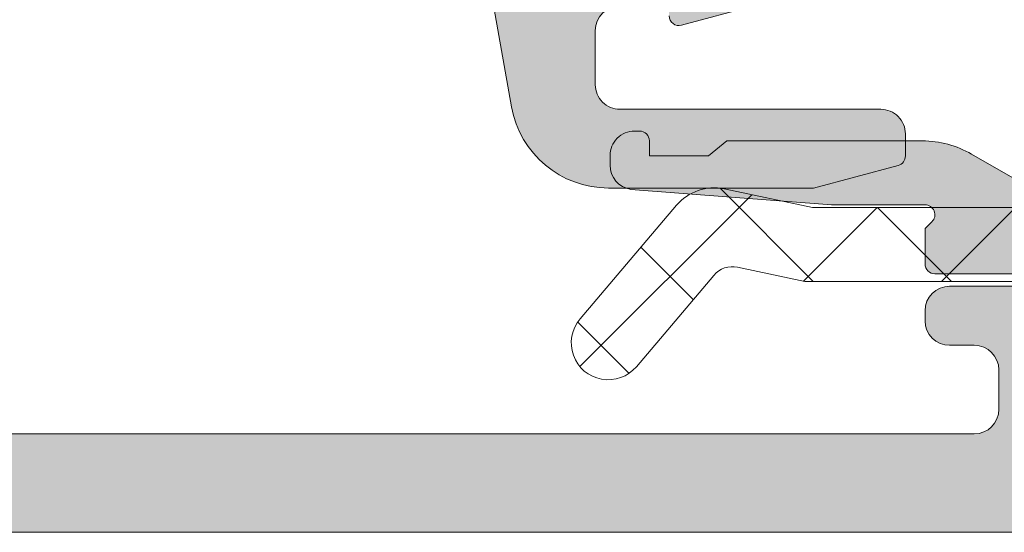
# Model space of a CAD drawing. Header units: millimetres. Extents: x 144573 to 336993, y 74252 to 247042.
# Tile 456 of 656: x 210364 to 210384, y 174627 to 174638. Entities that reach past the tile are written whole.
import ezdxf

# ---------------------------------------------------------------- set-up
doc = ezdxf.new("R2010")
doc.units = ezdxf.units.MM
doc.layers.add('FASÁDA DETAILNÍ', color=255, linetype='Continuous', lineweight=0)
doc.layers.add('NOVA', color=255, linetype='Continuous', lineweight=0)

# ---------------------------------------------------------------- blocks, each defined once
blk = doc.blocks.new('A$C69D17D4D')
at = {"layer": 'FASÁDA DETAILNÍ'}
h = blk.add_hatch(color=256, dxfattribs=at)
edge = h.paths.add_edge_path(flags=16)
edge.add_line((-12770.69997693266, 1268.678154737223), (-12770.69997693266, 1272.877904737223))
edge.add_ellipse((-12770.19997730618, 1272.87790511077), major_axis=(-0.4999996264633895, 0), ratio=1, start_angle=-90.00004280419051, end_angle=4.28042947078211e-05, ccw=False)
edge.add_line((-12770.19997693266, 1273.377904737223), (-12765.79995293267, 1273.377904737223))
edge.add_ellipse((-12765.79995255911, 1272.87790511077), major_axis=(-0.49999962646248, 0), ratio=1, start_angle=179.9999571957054, end_angle=270.0000428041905, ccw=False)
edge.add_line((-12765.29995293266, 1272.877904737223), (-12765.29995293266, 1268.678155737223))
edge.add_ellipse((-12765.79995341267, 1268.67815621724), major_axis=(-0.5000004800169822, 0), ratio=1, start_angle=90.00005500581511, end_angle=179.9999449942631, ccw=False)
edge.add_line((-12765.79995293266, 1268.178155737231), (-12770.19997693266, 1268.17815473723))
edge.add_ellipse((-12770.19997730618, 1268.678154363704), major_axis=(-0.49999962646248, 0), ratio=1, start_angle=-4.280429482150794e-05, end_angle=90.00004280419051, ccw=False)
edge = h.paths.add_edge_path()
edge.add_line((-12772.69835793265, 1271.591558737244), (-12771.49859793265, 1264.828558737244))
edge.add_arc((-12769.52934630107, 1265.177903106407), 1.999998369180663, 190.0595901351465, 270.0000392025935)
edge.add_line((-12769.52934493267, 1263.17790473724), (-12765.36437193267, 1263.17790473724))
edge.add_line((-12765.36437193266, 1263.17790473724), (-12763.64658293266, 1263.63818573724))
edge.add_arc((-12763.69834685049, 1263.831370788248), 0.1999999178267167, 285.0000385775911, 359.9999853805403)
edge.add_line((-12763.49834693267, 1263.831370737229), (-12763.49834693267, 1264.277904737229))
edge.add_arc((-12763.99834655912, 1264.277905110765), 0.4999996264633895, 359.9999571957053, 450.0000428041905)
edge.add_line((-12763.99834693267, 1264.777904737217), (-12769.29834693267, 1264.777904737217))
edge.add_arc((-12769.2983473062, 1265.277904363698), 0.49999962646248, 179.9999571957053, 270.00004280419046, ccw=False)
edge.add_line((-12769.79834693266, 1265.277904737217), (-12769.79834693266, 1266.378154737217))
edge.add_arc((-12769.29834645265, 1266.378154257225), 0.5000004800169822, 90.00005500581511, 179.9999449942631, ccw=False)
edge.add_line((-12769.29834693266, 1266.878154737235), (-12768.29834693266, 1266.878154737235))
edge.add_line((-12768.29834693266, 1266.878154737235), (-12768.29834693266, 1266.678154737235))
edge.add_arc((-12768.09834679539, 1266.678155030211), 0.2000001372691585, 180.0000839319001, 285.00000539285)
edge.add_line((-12768.04658293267, 1266.484969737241), (-12766.57919493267, 1266.878155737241))
edge.add_line((-12766.57919493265, 1266.878155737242), (-12764.49834693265, 1266.878155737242))
edge.add_arc((-12764.49834789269, 1267.878156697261), 1.0000009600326, 270.0000550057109, 359.999944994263)
edge.add_line((-12763.49834693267, 1267.878155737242), (-12763.49834693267, 1278.777657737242))
edge.add_arc((-12763.89834726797, 1278.777657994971), 0.400000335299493, 359.9999630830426, 479.9999168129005)
edge.add_line((-12764.09834693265, 1279.124068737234), (-12764.96119493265, 1278.625902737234))
edge.add_line((-12764.96119493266, 1278.625902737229), (-12766.45335593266, 1278.198032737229))
edge.add_arc((-12766.37066455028, 1277.9096539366), 0.3000003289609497, 106.0000168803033, 210.1792412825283)
edge.add_line((-12766.63000193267, 1277.758841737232), (-12765.19826693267, 1275.293230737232))
edge.add_line((-12765.19826693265, 1275.293230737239), (-12765.19826693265, 1274.872811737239))
edge.add_arc((-12765.38983521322, 1274.869319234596), 0.1916001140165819, -92.52222189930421, 1.044450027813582, ccw=False)
edge.add_line((-12765.39826693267, 1274.67790473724), (-12771.88770593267, 1274.67790473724))
edge.add_arc((-12771.9059436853, 1274.877071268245), 0.1999998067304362, 155.8590518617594, 275.2320045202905, ccw=False)
edge.add_line((-12772.08845193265, 1274.958867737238), (-12771.02013093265, 1277.342552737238))
edge.add_arc((-12771.20263953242, 1277.424349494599), 0.2000002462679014, 335.8590177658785, 428.0262022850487)
edge.add_line((-12771.12780293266, 1277.609820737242), (-12773.15103093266, 1278.426180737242))
edge.add_arc((-12773.3007040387, 1278.055238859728), 0.3999998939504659, 68.02618212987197, 180.000017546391)
edge.add_line((-12773.70070393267, 1278.05523873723), (-12773.70070493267, 1275.99109173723))
edge.add_arc((-12773.40070529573, 1275.991090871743), 0.2999996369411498, 179.9998347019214, 232.0950865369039)
edge.add_arc((-12773.76931584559, 1275.517671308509), 0.300000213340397, -15.999862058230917, 52.095347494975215, ccw=False)
edge.add_line((-12773.48093693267, 1275.43498073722), (-12773.69825893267, 1274.67709173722))
edge.add_arc((-12772.09825988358, 1274.67709129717), 1.599999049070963, 179.9999842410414, 238.4076055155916)
edge.add_arc((-12773.19839190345, 1272.888319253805), 0.4999999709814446, 0.001545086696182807, 58.407664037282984, ccw=False)
edge.add_line((-12772.69839193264, 1272.888332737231), (-12772.69835793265, 1271.591558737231))
h = blk.add_hatch(color=256, dxfattribs=at)
edge = h.paths.add_edge_path()
edge.add_arc((-12753.5001882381, 1256.682007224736), 0.5000674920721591, 270.007732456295, 359.9922675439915)
edge.add_line((-12753.00012075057, 1256.681939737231), (-12753.00012075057, 1260.68193973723))
edge.add_arc((-12753.5001882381, 1260.681872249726), 0.5000674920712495, 0.007732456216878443, 89.99226754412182)
edge.add_line((-12753.5001207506, 1261.181939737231), (-12754.80016957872, 1261.181939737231))
edge.add_arc((-12754.80013267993, 1260.681902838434), 0.5000369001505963, 90.00422797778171, 179.9957720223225)
edge.add_line((-12755.3001695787, 1260.681939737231), (-12755.3001695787, 1260.181939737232))
edge.add_line((-12755.3001695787, 1260.181939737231), (-12754.3001695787, 1260.181939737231))
edge.add_line((-12754.3001695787, 1260.181939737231), (-12754.3001695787, 1258.681939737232))
edge.add_arc((-12755.30013260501, 1258.68190276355), 0.9999630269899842, -90.00211851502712, 0.002118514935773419, ccw=False)
edge.add_line((-12755.30016957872, 1257.681939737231), (-12759.30016957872, 1257.681939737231))
edge.add_arc((-12759.30009270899, 1258.682016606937), 1.00007687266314, 180.0044039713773, 269.9955960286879, ccw=False)
edge.add_line((-12760.3001695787, 1258.681939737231), (-12760.3001695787, 1260.181939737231))
edge.add_line((-12760.3001695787, 1260.181939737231), (-12759.3001695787, 1260.181939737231))
edge.add_line((-12759.3001695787, 1260.181939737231), (-12759.3001695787, 1260.681939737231))
edge.add_arc((-12759.8001121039, 1260.681997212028), 0.499942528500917, 359.9934131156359, 450.0065868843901)
edge.add_line((-12759.8001695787, 1261.181939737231), (-12762.60015737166, 1261.181939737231))
edge.add_arc((-12762.60015737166, 1260.681939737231), 0.5000000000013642, 90, 179.9999999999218)
edge.add_line((-12763.10015737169, 1260.681939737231), (-12763.10015737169, 1260.481939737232))
edge.add_arc((-12762.60015737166, 1260.481939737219), 0.5, 180, 270)
edge.add_line((-12762.60015737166, 1259.981939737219), (-12762.10015737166, 1259.981939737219))
edge.add_arc((-12762.10019247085, 1259.481904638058), 0.5000351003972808, 0.0040217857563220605, 89.99597821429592, ccw=False)
edge.add_line((-12761.60015737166, 1259.481939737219), (-12761.60015737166, 1258.681936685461))
edge.add_arc((-12762.10017393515, 1258.681953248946), 0.5000165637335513, 270.00189796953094, 359.99810203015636, ccw=False)
edge.add_line((-12762.10015737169, 1258.181936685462), (-12793.40015126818, 1258.181936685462))
edge.add_line((-12793.40015126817, 1258.181936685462), (-12799.43860888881, 1258.614333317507))
edge.add_arc((-12799.40015282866, 1259.613553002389), 0.9999594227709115, 180.0000000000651, 267.7959971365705, ccw=False)
edge.add_line((-12800.40011225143, 1259.613553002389), (-12800.40011225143, 1266.282005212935))
edge.add_arc((-12799.90011225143, 1266.282005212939), 0.5, 90, 180.0000000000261, ccw=False)
edge.add_line((-12799.90011225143, 1266.782005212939), (-12799.00011225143, 1266.782005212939))
edge.add_arc((-12799.00011225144, 1267.282005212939), 0.5000000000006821, 269.9999999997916, 359.9999999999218)
edge.add_line((-12798.50011225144, 1267.282005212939), (-12798.50011225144, 1268.682006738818))
edge.add_arc((-12798.4212758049, 1268.949527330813), 0.2788950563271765, 178.8354106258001, 253.5801235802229, ccw=False)
edge.add_line((-12798.70011325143, 1268.955195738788), (-12798.70011325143, 1269.408789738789))
edge.add_arc((-12798.4212451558, 1269.414450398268), 0.2789255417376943, 106.42459455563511, 181.1628700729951, ccw=False)
edge.add_line((-12798.50011225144, 1269.681993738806), (-12798.50011225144, 1271.562004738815))
edge.add_arc((-12798.80011225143, 1271.562004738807), 0.2999999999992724, 359.9999999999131, 450)
edge.add_line((-12798.80011225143, 1271.862004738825), (-12799.78008657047, 1271.862004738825))
edge.add_arc((-12799.78008657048, 1271.562004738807), 0.3000000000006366, 90, 179.9999999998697)
edge.add_line((-12800.08008657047, 1271.562004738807), (-12800.08008657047, 1268.802006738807))
edge.add_arc((-12800.20008657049, 1268.802006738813), 0.1199999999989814, -90, 3.257127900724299e-10, ccw=False)
edge.add_line((-12800.20008657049, 1268.682006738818), (-12804.50011225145, 1268.682006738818))
edge.add_arc((-12804.50011225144, 1269.182006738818), 0.5, 180, 270, ccw=False)
edge.add_line((-12805.00011225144, 1269.182006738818), (-12805.00011225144, 1269.882006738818))
edge.add_line((-12805.00011225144, 1269.882006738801), (-12803.61861679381, 1272.274827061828))
edge.add_arc((-12803.73823203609, 1272.343886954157), 0.1381197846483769, 330.000000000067, 450)
edge.add_line((-12803.73823203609, 1272.482006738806), (-12807.50011225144, 1272.482006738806))
edge.add_arc((-12807.50011225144, 1274.482006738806), 1.999999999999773, 180.0000000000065, 270, ccw=False)
edge.add_line((-12809.50011225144, 1274.482006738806), (-12809.50011225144, 1275.050002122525))
edge.add_arc((-12810.00011225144, 1275.050002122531), 0.500000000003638, 2.34495935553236e-10, 34.4790717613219)
edge.add_arc((-12813.70961085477, 1272.502528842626), 4.999999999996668, 34.47907176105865, 84.65077199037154)
edge.add_arc((-12813.26199246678, 1277.343880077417), 0.1381197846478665, 82.29756250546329, 209.999999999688)
edge.add_line((-12813.38160770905, 1277.274820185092), (-12812.00011225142, 1274.881999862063))
edge.add_line((-12812.00011225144, 1274.88199986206), (-12812.00011225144, 1274.181999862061))
edge.add_arc((-12812.50011225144, 1274.181999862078), 0.5, -90, 0, ccw=False)
edge.add_line((-12812.50011225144, 1273.681999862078), (-12816.8001379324, 1273.681999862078))
edge.add_arc((-12816.80013793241, 1273.801999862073), 0.1199999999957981, 179.9999999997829, 270, ccw=False)
edge.add_line((-12816.92013793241, 1273.801999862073), (-12816.92013793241, 1276.561997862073))
edge.add_arc((-12817.2201379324, 1276.561997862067), 0.3000000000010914, 1.302755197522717e-10, 90)
edge.add_line((-12817.2201379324, 1276.861997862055), (-12818.20011225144, 1276.861997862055))
edge.add_arc((-12818.20011225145, 1276.561997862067), 0.2999999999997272, 90, 180.0000000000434)
edge.add_line((-12818.50011225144, 1276.561997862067), (-12818.50011225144, 1274.681986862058))
edge.add_arc((-12818.57897934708, 1274.414443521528), 0.2789255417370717, -1.1628700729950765, 73.57540544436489, ccw=False)
edge.add_line((-12818.30011125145, 1274.408782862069), (-12818.30011125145, 1273.955188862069))
edge.add_arc((-12818.57894869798, 1273.949520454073), 0.2788950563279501, -73.5801235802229, 1.1645893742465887, ccw=False)
edge.add_line((-12818.50011225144, 1273.681999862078), (-12818.50011225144, 1270.681941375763))
edge.add_line((-12818.50011225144, 1270.681941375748), (-12817.800039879, 1269.981838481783))
edge.add_line((-12817.80003987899, 1269.981838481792), (-12817.20003377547, 1269.981838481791))
edge.add_line((-12817.20003377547, 1269.981838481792), (-12817.20003377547, 1271.581844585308))
edge.add_arc((-12816.70002432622, 1271.581835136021), 0.5000094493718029, 90.00108278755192, 179.998917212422, ccw=False)
edge.add_line((-12816.70003377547, 1272.081844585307), (-12816.30460569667, 1272.081844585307))
edge.add_arc((-12816.3046056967, 1271.581844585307), 0.4999999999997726, 75.0000000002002, 90.00000000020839, ccw=False)
edge.add_line((-12816.17519617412, 1272.064807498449), (-12814.74130941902, 1271.680598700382))
edge.add_arc((-12815.00012846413, 1270.714672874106), 1.000000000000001, -2.609112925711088e-11, 75.00000000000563, ccw=False)
edge.add_line((-12814.00012846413, 1270.714672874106), (-12814.00012846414, 1264.981850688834))
edge.add_line((-12814.00012846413, 1264.981850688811), (-12817.20003377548, 1264.981850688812))
edge.add_line((-12817.20003377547, 1264.981850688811), (-12817.20003377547, 1265.78183848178))
edge.add_line((-12817.20003377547, 1265.78183848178), (-12817.80003987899, 1265.781838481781))
edge.add_line((-12817.80003987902, 1265.78183848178), (-12818.50002156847, 1264.569405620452))
edge.add_line((-12818.50002156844, 1264.569405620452), (-12818.50002156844, 1263.48185068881))
edge.add_line((-12818.50002156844, 1263.481850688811), (-12803.50011225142, 1263.481850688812))
edge.add_arc((-12803.50011225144, 1262.981850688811), 0.5000000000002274, 0, 90, ccw=False)
edge.add_line((-12803.00011225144, 1262.981850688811), (-12803.00011225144, 1257.181939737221))
edge.add_arc((-12802.00011225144, 1257.181939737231), 1, 179.999999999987, 270)
edge.add_line((-12802.00011225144, 1256.181939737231), (-12753.50012075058, 1256.181939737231))
edge = h.paths.add_edge_path(flags=16)
edge.add_line((-12812.40012846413, 1265.78183848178), (-12812.40012846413, 1270.18183848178))
edge.add_arc((-12811.90012846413, 1270.181838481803), 0.5, 90, 180, ccw=False)
edge.add_line((-12811.90012846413, 1270.681838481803), (-12807.50012846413, 1270.681838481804))
edge.add_arc((-12807.50012846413, 1270.181838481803), 0.5, 0, 90, ccw=False)
edge.add_line((-12807.00012846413, 1270.181838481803), (-12807.00012846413, 1265.781838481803))
edge.add_arc((-12807.50012846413, 1265.78183848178), 0.5, -90, 0, ccw=False)
edge.add_line((-12807.50012846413, 1265.28183848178), (-12811.90012846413, 1265.28183848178))
edge.add_arc((-12811.90012846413, 1265.78183848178), 0.5, 180, 270, ccw=False)
h = blk.add_hatch(dxfattribs=at)
h.set_pattern_fill('ANSI37', color=256, scale=0.625, angle=90, style=0)
h.set_pattern_definition([(135, (-12763.00012093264, 1263.181939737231), (-1.403165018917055, -1.403165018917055), []), (225, (-12763.00012093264, 1263.181939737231), (1.403165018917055, -1.403165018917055), [])])
edge = h.paths.add_edge_path()
edge.add_ellipse((-12754.11320541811, 1267.802501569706), major_axis=(-5.039467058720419, 0), ratio=1, start_angle=94.96446126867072, end_angle=150.2082155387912)
edge.add_ellipse((-12750.00012093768, 1265.447701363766), major_axis=(-0.3000000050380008, 0), ratio=1, start_angle=150.2078270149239, end_angle=179.999307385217)
edge.add_line((-12749.70012093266, 1265.447697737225), (-12749.70011793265, 1265.981981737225))
edge.add_ellipse((-12750.00011769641, 1265.981982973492), major_axis=(-0.2999997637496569, 0), ratio=1, start_angle=179.9997638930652, end_angle=270.0000451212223)
edge.add_line((-12750.00011793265, 1266.281982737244), (-12751.55011493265, 1266.281982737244))
edge.add_ellipse((-12751.55010729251, 1266.581993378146), major_axis=(-0.3000106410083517, 0), ratio=1, start_angle=0.00432394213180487, end_angle=89.99854088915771, ccw=False)
edge.add_line((-12751.85011793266, 1266.581970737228), (-12751.85012893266, 1267.981952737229))
edge.add_ellipse((-12752.15011876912, 1267.981949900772), major_axis=(-0.2999898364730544, 0), ratio=1, start_angle=180.0005417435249, end_angle=269.9996492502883)
edge.add_line((-12752.15011693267, 1268.281939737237), (-12753.85012893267, 1268.281939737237))
edge.add_ellipse((-12753.85012179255, 1267.98192959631), major_axis=(-0.3000101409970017, 0), ratio=1, start_angle=270.0013636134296, end_angle=359.9955805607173)
edge.add_line((-12754.15013193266, 1267.981952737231), (-12754.15012093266, 1266.418121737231))
edge.add_ellipse((-12754.45127999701, 1266.385264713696), major_axis=(-0.3029461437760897, 0), ratio=1, start_angle=76.51642268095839, end_angle=186.2264509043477, ccw=False)
edge.add_ellipse((-12763.15620312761, 1255.069300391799), major_axis=(-14.00076634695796, 0), ratio=1, start_angle=231.9243799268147, end_angle=254.6982677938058)
edge.add_ellipse((-12759.3494895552, 1269.061538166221), major_axis=(-0.5004721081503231, 0), ratio=1, start_angle=-39.80663437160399, end_angle=77.08239147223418, ccw=False)
edge.add_line((-12759.73395693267, 1269.381939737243), (-12751.45067793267, 1269.381939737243))
edge.add_ellipse((-12751.45067846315, 1268.881940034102), major_axis=(-0.4999997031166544, 0), ratio=1, start_angle=209.9999803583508, end_angle=269.99993921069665, ccw=False)
edge.add_line((-12751.01766593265, 1269.131939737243), (-12750.84445993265, 1268.831939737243))
edge.add_ellipse((-12750.41144740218, 1269.081939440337), major_axis=(-0.4999997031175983, 0), ratio=1, start_angle=29.99998035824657, end_angle=89.9999392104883)
edge.add_line((-12750.41144793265, 1268.581939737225), (-12748.78209993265, 1268.581939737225))
edge.add_ellipse((-12748.78209915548, 1269.581939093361), major_axis=(-0.9999993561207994, 0), ratio=1, start_angle=89.99995547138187, end_angle=149.9496611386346)
edge.add_ellipse((-12741.59771844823, 1265.425612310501), major_axis=(-7.300023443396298, 0), ratio=1, start_angle=281.28555368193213, end_angle=329.9496454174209, ccw=False)
edge.add_ellipse((-12743.41295055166, 1272.481949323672), major_axis=(-0.3999905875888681, 0), ratio=1, start_angle=110.50182944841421, end_angle=194.8529752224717, ccw=False)
edge.add_ellipse((-12741.03888360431, 1266.132851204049), major_axis=(-6.378448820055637, 0), ratio=1, start_angle=290.5018745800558, end_angle=345.5474022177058)
edge.add_line((-12747.21548293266, 1267.724777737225), (-12747.57906993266, 1266.314070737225))
edge.add_line((-12747.57906993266, 1266.314070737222), (-12747.78918293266, 1265.451369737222))
edge.add_ellipse((-12753.1258056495, 1266.781934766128), major_axis=(-5.499995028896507, 0), ratio=1, start_angle=89.99996579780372, end_angle=166.0000450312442, ccw=False)
edge.add_line((-12753.12580893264, 1261.281939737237), (-12765.54383693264, 1261.281939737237))
edge.add_line((-12765.54383693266, 1261.281939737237), (-12766.90689393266, 1261.569558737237))
edge.add_ellipse((-12767.0101265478, 1261.080332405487), major_axis=(-0.4999993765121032, 0), ratio=1, start_angle=258.0846992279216, end_angle=319.7162484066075)
edge.add_line((-12767.39155193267, 1261.40361873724), (-12768.96516293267, 1259.54701073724))
edge.add_ellipse((-12769.53730193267, 1260.031940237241), major_axis=(-0.7499997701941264, 0), ratio=1, start_angle=-40.28370615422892, end_angle=139.716293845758, ccw=False)
edge.add_line((-12770.10944093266, 1260.516869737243), (-12768.15015493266, 1262.828513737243))
edge.add_ellipse((-12767.38730332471, 1262.181941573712), major_axis=(-0.999999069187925, 0), ratio=1, start_angle=258.084752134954, end_angle=319.7163013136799, ccw=False)
edge.add_line((-12767.18083893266, 1263.160394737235), (-12765.38730193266, 1262.781939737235))
edge.add_line((-12765.38730193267, 1262.781939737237), (-12753.67710093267, 1262.781939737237))
h = blk.add_hatch(color=256, dxfattribs=at)
edge = h.paths.add_edge_path()
edge.add_line((-12767.50012093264, 1263.835939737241), (-12767.12691593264, 1264.135939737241))
edge.add_line((-12767.12691593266, 1264.135939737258), (-12763.15371093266, 1264.135939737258))
edge.add_ellipse((-12763.15371253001, 1262.135932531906), major_axis=(-2.000007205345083, 0), ratio=1, start_angle=240.00006633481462, end_angle=269.99995423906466, ccw=False)
edge.add_line((-12762.15371093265, 1263.867990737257), (-12761.17665893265, 1263.303888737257))
edge.add_ellipse((-12760.17665733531, 1265.035946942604), major_axis=(-2.000007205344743, 0), ratio=1, start_angle=60.00006633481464, end_angle=89.9999542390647)
edge.add_line((-12760.17665893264, 1263.035939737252), (-12754.45682493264, 1263.035939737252))
edge.add_ellipse((-12754.45682455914, 1263.535939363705), major_axis=(-0.49999962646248, 0), ratio=1, start_angle=89.99995719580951, end_angle=180.0000428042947)
edge.add_line((-12753.95682493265, 1263.535939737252), (-12753.95682493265, 1265.435939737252))
edge.add_ellipse((-12753.45708291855, 1265.436197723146), major_axis=(-0.4997420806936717, 0), ratio=1, start_angle=-90.02957826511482, end_angle=0.029578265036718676, ccw=False)
edge.add_line((-12753.45682493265, 1265.935939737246), (-12752.45682493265, 1265.935939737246))
edge.add_ellipse((-12752.45656694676, 1265.436197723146), major_axis=(-0.4997420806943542, 0), ratio=1, start_angle=179.9704217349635, end_angle=270.0295782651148, ccw=False)
edge.add_line((-12751.95682493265, 1265.435939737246), (-12751.95682493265, 1264.435939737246))
edge.add_ellipse((-12751.45708547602, 1264.435679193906), major_axis=(-0.4997395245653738, 0), ratio=1, start_angle=-0.0298716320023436, end_angle=90.02987163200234)
edge.add_line((-12751.45682493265, 1263.935939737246), (-12750.45682493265, 1263.935939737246))
edge.add_ellipse((-12750.45657106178, 1263.436191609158), major_axis=(-0.4997481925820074, 0), ratio=1, start_angle=179.9711230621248, end_angle=270.02910612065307, ccw=False)
edge.add_line((-12749.95682293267, 1263.435939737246), (-12749.95682293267, 1263.202908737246))
edge.add_ellipse((-12750.45682214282, 1263.202908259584), major_axis=(-0.4999992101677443, 0), ratio=1, start_angle=143.7506870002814, end_angle=180.0000547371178, ccw=False)
edge.add_ellipse((-12752.95682549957, 1265.03594616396), major_axis=(-3.600006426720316, 0), ratio=1, start_angle=90.00004085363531, end_angle=143.7506139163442, ccw=False)
edge.add_line((-12752.95682293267, 1261.435939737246), (-12762.90012093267, 1261.435939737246))
edge.add_ellipse((-12762.90012108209, 1261.635939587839), major_axis=(-0.1999998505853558, 0), ratio=1, start_angle=-4.280420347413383e-05, end_angle=90.00004280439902, ccw=False)
edge.add_line((-12763.10012093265, 1261.635939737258), (-12763.10012093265, 1262.353160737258))
edge.add_line((-12763.10012093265, 1262.353160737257), (-12762.95915993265, 1262.494059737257))
edge.add_ellipse((-12763.100121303, 1262.635939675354), major_axis=(-0.2000000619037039, 0), ratio=1, start_angle=134.8139243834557, end_angle=269.9998939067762)
edge.add_line((-12763.10012093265, 1262.835939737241), (-12764.99968993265, 1262.835939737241))
edge.add_line((-12764.99968993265, 1262.835939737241), (-12769.07833793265, 1263.150257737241))
edge.add_ellipse((-12769.0001204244, 1263.644102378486), major_axis=(-0.5000005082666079, 0), ratio=1, start_angle=7.347901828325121e-05, end_angle=80.99997723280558, ccw=False)
edge.add_line((-12769.50012093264, 1263.644101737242), (-12769.50012093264, 1263.835939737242))
edge.add_ellipse((-12769.00012130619, 1263.835940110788), major_axis=(-0.4999996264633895, 0), ratio=1, start_angle=-90.00004280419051, end_angle=4.28042947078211e-05, ccw=False)
edge.add_line((-12769.00012093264, 1264.335939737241), (-12768.90012093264, 1264.335939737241))
edge.add_ellipse((-12768.90012078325, 1264.135939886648), major_axis=(-0.1999998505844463, 0), ratio=1, start_angle=179.999957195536, end_angle=270.00004280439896, ccw=False)
edge.add_line((-12768.70012093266, 1264.135939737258), (-12768.70012093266, 1263.835939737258))
edge.add_line((-12768.70012093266, 1263.835939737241), (-12767.50012093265, 1263.835939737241))
for points in [[(-12772.69835793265, 1271.591558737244), (-12771.49859793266, 1264.828558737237), (-12771.49859793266, 1264.828558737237, 0.363676), (-12769.52934493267, 1263.17790473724), (-12765.36437193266, 1263.17790473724), (-12763.64658293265, 1263.638185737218), (-12763.64658293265, 1263.638185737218, 0.339454), (-12763.49834693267, 1263.831370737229), (-12763.49834693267, 1264.277904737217), (-12763.49834693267, 1264.277904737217, 0.414214), (-12763.99834693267, 1264.777904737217), (-12769.29834693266, 1264.777904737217), (-12769.29834693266, 1264.777904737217, -0.414214), (-12769.79834693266, 1265.277904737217), (-12769.79834693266, 1266.378154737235), (-12769.79834693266, 1266.378154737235, -0.414213), (-12769.29834693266, 1266.878154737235)], [(-12768.29834693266, 1266.678154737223, 0.493145), (-12768.04658293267, 1266.484969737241), (-12766.57919493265, 1266.878155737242)], [(-12759.8001695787, 1261.181939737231), (-12762.60015737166, 1261.181939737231, 0.4142135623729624), (-12763.10015737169, 1260.681939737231), (-12763.10015737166, 1260.481939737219, 0.414213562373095), (-12762.60015737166, 1259.981939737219), (-12762.10015737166, 1259.981939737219, -0.4141724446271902), (-12761.60015737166, 1259.481939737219), (-12761.60015737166, 1258.681936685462, -0.4141941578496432), (-12762.10015737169, 1258.181936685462), (-12793.40015126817, 1258.181936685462)], [(-12802.00011225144, 1256.181939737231), (-12753.50012075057, 1256.181939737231, 0.4141345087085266)]]:
    blk.add_lwpolyline(points, format="xyb", dxfattribs=at)
at = {"layer": 'FASÁDA DETAILNÍ', "extrusion": (0, 0, -1)}
for points in [[(12753.12580893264, 1261.281939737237), (12765.54383693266, 1261.281939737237), (12766.90689393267, 1261.569558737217), (12766.90689393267, 1261.569558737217, -0.275594), (12767.39155193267, 1261.40361873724), (12768.96516293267, 1259.547010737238), (12768.96516293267, 1259.547010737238, 1), (12770.10944093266, 1260.516869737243), (12768.15015493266, 1262.828513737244), (12768.15015493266, 1262.828513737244, 0.275594), (12767.18083893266, 1263.160394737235), (12765.38730193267, 1262.781939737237), (12753.67710093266, 1262.781939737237)], [(12752.95682293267, 1261.435939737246), (12762.90012093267, 1261.435939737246), (12762.90012093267, 1261.435939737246, 0.414214), (12763.10012093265, 1261.635939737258), (12763.10012093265, 1262.353160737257), (12762.95915993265, 1262.494059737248), (12762.95915993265, 1262.494059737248, -0.669353), (12763.10012093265, 1262.835939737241), (12764.99968993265, 1262.835939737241), (12769.07833793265, 1263.150257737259), (12769.07833793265, 1263.150257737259, 0.368919), (12769.50012093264, 1263.644101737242), (12769.50012093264, 1263.835939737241), (12769.50012093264, 1263.835939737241, 0.414214), (12769.00012093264, 1264.335939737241), (12768.90012093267, 1264.335939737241), (12768.90012093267, 1264.335939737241, 0.414214), (12768.70012093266, 1264.135939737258), (12768.70012093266, 1263.835939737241), (12767.50012093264, 1263.835939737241), (12767.50012093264, 1263.835939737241), (12767.12691593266, 1264.135939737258), (12763.15371093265, 1264.135939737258), (12763.15371093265, 1264.135939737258, 0.131652), (12762.15371093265, 1263.867990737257), (12761.17665893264, 1263.303888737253)]]:
    blk.add_lwpolyline(points, format="xyb", dxfattribs=at)

msp = doc.modelspace()

# ---------------------------------------------------------------- block references
at = {"layer": 'NOVA', "ltscale": 300}
msp.add_blockref('A$C69D17D4D', (223144.9987451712, 173371.2585875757), dxfattribs=at)

doc.saveas('drawing.dxf')
